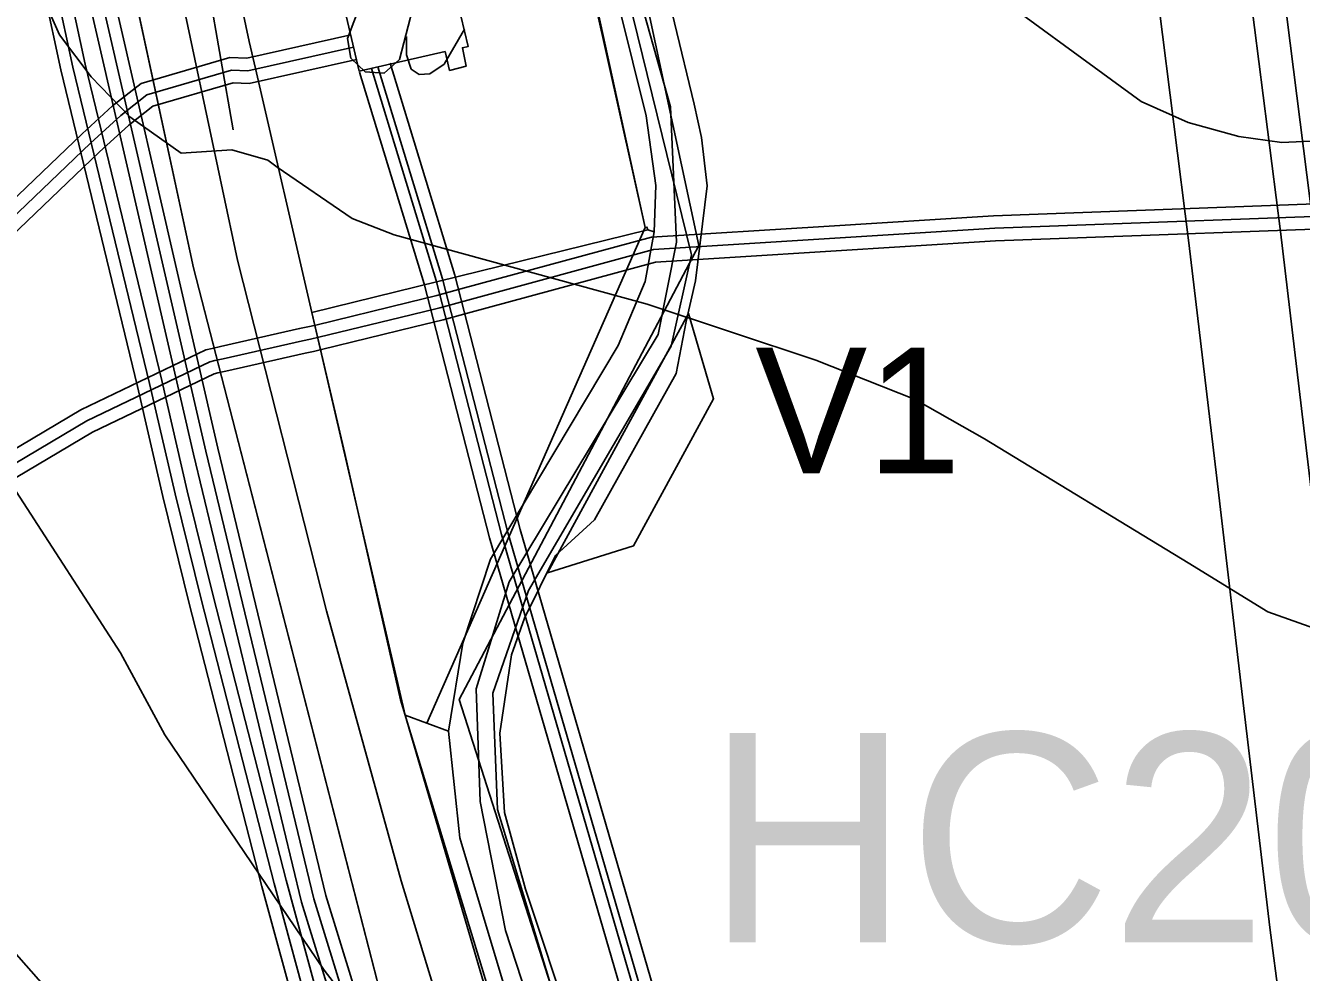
# Model space of a CAD drawing. Extents: x -1900516 to -575031, y -3809306 to -1157387.
# Drawn here: x -578473.4 to -578321, y -1159800 to -1159686.9 of the extents above; entities that cross this region are included whole.
import ezdxf

# ---------------------------------------------------------------- set-up
doc = ezdxf.new("R2010")
doc.units = 0
for name, color, linetype in [('01_DOPRAVA', 7, 'Continuous'), ('01_OBVOD PÚ', 7, 'Continuous'), ('01_PARCELY_NÁVRH_PC', 7, 'Continuous'), ('01_PARCELY_NÁVRH_ŽP', 7, 'Continuous'), ('01_SPRÁV_HRANICE', 7, 'Continuous'), ('01_VRSTEVNICE', 7, 'Continuous'), ('02_KULTURY NÁVRH', 7, 'Continuous'), ('02_KULTURY STAV', 7, 'Continuous'), ('03_PC_NÁVRH', 7, 'Continuous'), ('03_PC_OBJEKTY_NÁVRH', 7, 'Continuous'), ('03_PC_POPIS_NÁVRH', 7, 'Continuous'), ('04_ZPF_OP_ORGAN', 7, 'Continuous'), ('06_ÚSES_IP', 7, 'Continuous'), ('07_ELEKTRO', 7, 'Continuous'), ('07_OCH_P A POPISY TI', 7, 'Continuous'), ('07_PLYNOVOD', 7, 'Continuous'), ('07_SDĚLOVACÍ', 7, 'Continuous'), ('07_VODOVOD', 7, 'Continuous')]:
    doc.layers.add(name, color=color, linetype=linetype)

msp = doc.modelspace()

# ---------------------------------------------------------------- linework, layer by layer
at = {"layer": '01_DOPRAVA'}
msp.add_lwpolyline([(-578381.63, -1159928.58), (-578401.46, -1159875.03), (-578420.6, -1159815.06), (-578428.5, -1159789.11), (-578437.42, -1159756.85), (-578448.07, -1159714.94), (-578458.79, -1159664.27), (-578464.94, -1159637), (-578470.85, -1159592.5), (-578471.3, -1159571.51), (-578470.01, -1159551.67), (-578465.46, -1159519.77), (-578457.24, -1159486.3), (-578448.71, -1159456.76), (-578426.05, -1159403.1), (-578396.47, -1159339.24)], dxfattribs=at)
at = {"layer": '01_OBVOD PÚ'}
msp.add_lwpolyline([(-578388.93, -1159925.8), (-578392.61, -1159915.03), (-578396.23, -1159904.44), (-578399.63, -1159894.5), (-578404.93, -1159879.01), (-578407.27, -1159872.16), (-578409.12, -1159866.76), (-578410.83, -1159861.76), (-578412.45, -1159857.02), (-578414.27, -1159851.71), (-578415.99, -1159846.67), (-578416.93, -1159843.91), (-578417.71, -1159841.61), (-578419.46, -1159836.47), (-578421.17, -1159831.45), (-578426.66, -1159815.4), (-578428.05, -1159811.34), (-578430.69, -1159803.61), (-578453.29, -1159715.87), (-578470.9, -1159634.26), (-578476.39, -1159607.84)], dxfattribs=at)
at = {"layer": '01_PARCELY_NÁVRH_PC'}
for points in [[(-578416.01, -1159598.74), (-578416.21, -1159611.29), (-578415.38, -1159623.34), (-578412.95, -1159639.13), (-578411.48, -1159647.46), (-578408.87, -1159658.9), (-578399.24, -1159697.72), (-578398.09, -1159706.05), (-578398.28, -1159711.57), (-578399.36, -1159717.51), (-578402.59, -1159725.17), (-578417.85, -1159750.67), (-578421.14, -1159760.72), (-578422.86, -1159771.22), (-578421.49, -1159783.94), (-578413.37, -1159811.06), (-578400.39, -1159848.91), (-578364.49, -1159955)], [(-578349.96, -1159979.7), (-578375.35, -1159903.79), (-578394.61, -1159846.99), (-578401.77, -1159825.87), (-578398.92, -1159824.92), (-578399.87, -1159822.08), (-578402.72, -1159823.02), (-578413.64, -1159790.1), (-578416.16, -1159780.94), (-578416.73, -1159771.45), (-578415.34, -1159762.1), (-578413.77, -1159757.71), (-578410.06, -1159750.24), (-578405.4, -1159745.97), (-578395.66, -1159728.5), (-578394.48, -1159722.29), (-578393.34, -1159717.41), (-578391.94, -1159706.08), (-578392.63, -1159700.29), (-578393.52, -1159696.34), (-578402.92, -1159657.44), (-578407.22, -1159638.18), (-578409.92, -1159618.73), (-578410.19, -1159598.92)], [(-578394.48, -1159722.29), (-578395.66, -1159728.5), (-578405.4, -1159745.97)]]:
    msp.add_lwpolyline(points, dxfattribs=at)
at = {"layer": '01_PARCELY_NÁVRH_ŽP'}
msp.add_lwpolyline([(-578408.87, -1159658.9), (-578399.24, -1159697.72), (-578398.09, -1159706.05), (-578398.28, -1159711.57), (-578399.36, -1159717.51), (-578402.59, -1159725.17), (-578417.85, -1159750.67), (-578421.14, -1159760.72), (-578422.86, -1159771.22), (-578428.02, -1159769.3), (-578428.59, -1159767.49), (-578435.25, -1159738.07), (-578439.19, -1159721.22), (-578399.06, -1159711.34), (-578399.15, -1159711.01), (-578399.35, -1159711.06), (-578411.32, -1159657.43)], dxfattribs=at)
at = {"layer": '01_SPRÁV_HRANICE'}
for p, q in [((-578453.29, -1159715.87), (-578470.9, -1159634.26)), ((-578430.69, -1159803.61), (-578453.29, -1159715.87))]:
    msp.add_line(p, q, dxfattribs=at)
at = {"layer": '01_VRSTEVNICE'}
for points in [[(-578292.3, -1159598.56), (-578285.58, -1159635.47), (-578285.02, -1159643.86), (-578285.29, -1159653.72), (-578286.14, -1159659.8), (-578289.78, -1159673.5), (-578291.57, -1159678.1), (-578295.23, -1159683.85), (-578301.52, -1159690.84), (-578309.63, -1159697.27), (-578314.25, -1159699.65), (-578318.22, -1159700.67), (-578323.34, -1159700.91), (-578328.47, -1159700.19), (-578334.52, -1159698.53), (-578340.11, -1159696.01), (-578360.95, -1159680.77)], [(-578473.78, -1159677.98), (-578469.31, -1159688.04), (-578465.53, -1159693.08), (-578460.92, -1159697.83), (-578454.77, -1159702.17), (-578448.71, -1159701.77), (-578444.42, -1159703.01), (-578443.3, -1159703.84), (-578434.35, -1159710), (-578429.32, -1159711.95), (-578399.12, -1159720.2), (-578378.98, -1159726.91), (-578367.12, -1159731.6), (-578358.85, -1159736.28), (-578334.52, -1159751.1), (-578325.01, -1159756.98), (-578310.75, -1159762.01)], [(-578216.51, -1159841.71), (-578224.34, -1159844.78), (-578240, -1159847.72), (-578253.7, -1159847.44), (-578277.2, -1159844.78), (-578308.52, -1159842.55), (-578320.26, -1159840.87), (-578336.76, -1159837.51), (-578351.86, -1159833.46), (-578363.6, -1159829.54), (-578390.45, -1159819.06), (-578418.97, -1159811.09), (-578427.78, -1159812.62), (-578437.71, -1159799.76), (-578456.72, -1159771.66), (-578462.04, -1159761.87), (-578474.48, -1159742.57)], [(-578218.19, -1159916.51), (-578233.85, -1159918.33), (-578263.21, -1159916.93), (-578292.58, -1159912.6), (-578325.85, -1159905.89), (-578370.88, -1159893.44), (-578392.41, -1159885.89), (-578398.28, -1159886.31), (-578403.45, -1159887.57), (-578428.2, -1159853.87), (-578443.58, -1159836.11), (-578466.51, -1159806.89), (-578521.88, -1159744.11)]]:
    msp.add_lwpolyline(points, dxfattribs=at)
at = {"layer": '02_KULTURY NÁVRH'}
for p, q in [((-578398.28, -1159711.57), (-578399.06, -1159711.34)), ((-578399.36, -1159717.51), (-578398.28, -1159711.57)), ((-578402.59, -1159725.17), (-578399.36, -1159717.51)), ((-578434.28, -1159742.34), (-578428.02, -1159769.3))]:
    msp.add_line(p, q, dxfattribs=at)
msp.add_lwpolyline([(-578439.19, -1159721.22), (-578399.06, -1159711.34), (-578398.28, -1159711.57), (-578399.36, -1159717.51), (-578402.59, -1159725.17), (-578417.85, -1159750.67), (-578421.14, -1159760.72), (-578422.86, -1159771.22), (-578428.02, -1159769.3)], close=True, dxfattribs=at)
for points in [[(-578399.06, -1159711.34), (-578439.19, -1159721.22), (-578435.25, -1159738.07), (-578434.28, -1159742.34)], [(-578421.14, -1159760.72), (-578417.85, -1159750.67), (-578402.59, -1159725.17)], [(-578428.02, -1159769.3), (-578422.86, -1159771.22), (-578421.14, -1159760.72)]]:
    msp.add_lwpolyline(points, dxfattribs=at)
at = {"layer": '02_KULTURY STAV'}
for points in [[(-578354.06, -1159993.41), (-578378.84, -1159919.58), (-578391.74, -1159881.28), (-578400.93, -1159856.39), (-578402.31, -1159852.9), (-578416.97, -1159805.72), (-578428.59, -1159767.49), (-578435.25, -1159738.07), (-578439.19, -1159721.22), (-578399.06, -1159711.34), (-578399.15, -1159711.01), (-578399.35, -1159711.06), (-578411.32, -1159657.43), (-578451.99, -1159663.73), (-578453.13, -1159662.15), (-578458.33, -1159637.64), (-578463.95, -1159591.99)], [(-578463.95, -1159591.99), (-578458.33, -1159637.64), (-578453.13, -1159662.15), (-578451.99, -1159663.73), (-578446.66, -1159688.85), (-578445.91, -1159692.06), (-578439.19, -1159721.22), (-578435.25, -1159738.07), (-578428.59, -1159767.49), (-578416.97, -1159805.72), (-578402.31, -1159852.9), (-578400.93, -1159856.39), (-578391.74, -1159881.28), (-578378.84, -1159919.58), (-578354.06, -1159993.41)], [(-578388.93, -1159925.8), (-578392.61, -1159915.03), (-578396.23, -1159904.44), (-578399.63, -1159894.5), (-578404.93, -1159879.01), (-578407.27, -1159872.16), (-578409.12, -1159866.76), (-578410.83, -1159861.76), (-578412.45, -1159857.02), (-578414.27, -1159851.71), (-578415.99, -1159846.67), (-578416.93, -1159843.91), (-578417.71, -1159841.61), (-578419.46, -1159836.47), (-578421.17, -1159831.45), (-578426.66, -1159815.4), (-578428.05, -1159811.34), (-578430.69, -1159803.61), (-578453.29, -1159715.87), (-578470.9, -1159634.26), (-578476.39, -1159607.84)], [(-578427.24, -1159684.14), (-578429.74, -1159683.66), (-578432.24, -1159684.06), (-578433.85, -1159685.67), (-578434.91, -1159688.5), (-578434.5, -1159690.84), (-578432.81, -1159692.45), (-578430.55, -1159692.61), (-578428.69, -1159691), (-578424.58, -1159675.03)], [(-578427.88, -1159688.26), (-578427.88, -1159690.43), (-578427.32, -1159692.13), (-578426.35, -1159692.77), (-578425.06, -1159692.69), (-578423.37, -1159691.56), (-578420.95, -1159687.37)]]:
    msp.add_lwpolyline(points, dxfattribs=at)
for points in [[(-578451.99, -1159663.73), (-578411.32, -1159657.43), (-578399.35, -1159711.06), (-578399.15, -1159711.01), (-578399.06, -1159711.34), (-578439.19, -1159721.22), (-578445.91, -1159692.06), (-578446.66, -1159688.85)], [(-578435.66, -1159683.2), (-578425.38, -1159680.86), (-578425.91, -1159678.75), (-578423.82, -1159678.27), (-578423.39, -1159680.41), (-578422.7, -1159680.25), (-578420.5, -1159689.42), (-578421.18, -1159689.58), (-578420.74, -1159691.78), (-578422.73, -1159692.3), (-578423.25, -1159690.05), (-578433.51, -1159692.39)], [(-578435.66, -1159683.2), (-578433.51, -1159692.39), (-578423.25, -1159690.05), (-578422.73, -1159692.3), (-578420.74, -1159691.78), (-578421.18, -1159689.58), (-578420.5, -1159689.42), (-578422.7, -1159680.25), (-578423.39, -1159680.41), (-578423.82, -1159678.27), (-578425.91, -1159678.75), (-578425.38, -1159680.86)]]:
    msp.add_lwpolyline(points, close=True, dxfattribs=at)
at = {"layer": '03_PC_NÁVRH'}
msp.add_lwpolyline([(-578393.18, -1159440.59), (-578397.25, -1159474.81), (-578402.08, -1159515.53), (-578410.04, -1159566.32), (-578412.65, -1159613.17), (-578407.73, -1159656.21), (-578396.32, -1159696.64), (-578395.6, -1159712.81), (-578397.8, -1159723.82), (-578415.59, -1159753.37), (-578419.53, -1159766.17), (-578419.05, -1159779.62), (-578416.03, -1159795.04), (-578401.25, -1159840.38), (-578392.25, -1159867.48), (-578371.15, -1159929.82)], dxfattribs=at)
at = {"layer": '03_PC_OBJEKTY_NÁVRH'}
msp.add_lwpolyline([(-578412.03, -1159640.28), (-578393.83, -1159714.31), (-578396.24, -1159725.25), (-578413.29, -1159754.4), (-578417.54, -1159766.69), (-578417.01, -1159780.56), (-578410.11, -1159803.26), (-578403.33, -1159824.23)], dxfattribs=at)
msp.add_lwpolyline([(-578394.2, -1159721.34), (-578391.19, -1159731.51), (-578400.75, -1159749.09), (-578411.04, -1159752.32)], close=True, dxfattribs=at)
at = {"layer": '04_ZPF_OP_ORGAN'}
msp.add_lwpolyline([(-578463.95, -1159591.99), (-578461.14, -1159614.82), (-578458.33, -1159637.64), (-578453.13, -1159662.15), (-578410.22, -1159656.5), (-578405.24, -1159655.92), (-578392.96, -1159713.19), (-578421.58, -1159767.43), (-578330.25, -1160052.41)], dxfattribs=at)
msp.add_lwpolyline([(-578463.95, -1159591.99), (-578461.14, -1159614.82), (-578458.33, -1159637.64), (-578453.13, -1159662.15), (-578410.22, -1159656.5), (-578405.24, -1159655.92), (-578392.96, -1159713.19), (-578421.58, -1159767.43), (-578330.25, -1160052.41)], dxfattribs=at)
at = {"layer": '06_ÚSES_IP'}
for points in [[(-578400.5, -1159454.02), (-578408.65, -1159481.83), (-578418.52, -1159575.23), (-578416.79, -1159631.31), (-578399.35, -1159711.06), (-578425.44, -1159770.26)], [(-578428.02, -1159769.3), (-578409.15, -1159833.56), (-578352.43, -1159992.93), (-578324.16, -1160113.72), (-578280.37, -1160343.57), (-578260.56, -1160459.78), (-578225.42, -1160651), (-578201.99, -1160853.76), (-578178.02, -1160994.66), (-578121.61, -1161239.69)]]:
    msp.add_lwpolyline(points, dxfattribs=at)
at = {"layer": '07_ELEKTRO'}
msp.add_lwpolyline([(-578448.58, -1159699.4), (-578458.87, -1159640.28), (-578469.15, -1159581.17), (-578459.4, -1159516.91), (-578440.8, -1159454.63), (-578413.71, -1159395.54)], dxfattribs=at)
at = {"layer": '07_OCH_P A POPISY TI'}
for p, q in [((-578338.02, -1159684.54), (-578334.42, -1159712.88)), ((-578334.42, -1159712.88), (-578332.75, -1159726.94)), ((-578332.75, -1159726.94), (-578331.08, -1159741)), ((-578331.08, -1159741), (-578327.92, -1159767.83)), ((-578327.92, -1159767.83), (-578324.77, -1159794.66)), ((-578324.77, -1159794.66), (-578321.16, -1159822.32))]:
    msp.add_line(p, q, dxfattribs=at)
for points in [[(-578367.69, -1159996.88), (-578414.33, -1159866), (-578437.49, -1159790.84), (-578450.4, -1159737.43), (-578467.33, -1159663.94), (-578449.26, -1159659.77), (-578459, -1159611.37), (-578459.82, -1159581.79), (-578454.27, -1159531.8), (-578447.61, -1159500.15), (-578436.5, -1159459.59), (-578420.65, -1159419.22), (-578411.21, -1159397.99), (-578399.15, -1159370.05), (-578388.72, -1159374.42), (-578381.25, -1159359.41), (-578358.96, -1159279.73), (-578358.83, -1159278.83), (-578355.41, -1159250.74), (-578360.53, -1159217.28), (-578361.43, -1159211.35), (-578361.8, -1159208.93), (-578366.18, -1159208.35)], [(-578370.52, -1159997.89), (-578417.17, -1159866.94), (-578440.39, -1159791.63), (-578453.31, -1159738.12), (-578470.92, -1159661.69), (-578452.78, -1159657.5), (-578461.99, -1159611.71), (-578462.83, -1159581.66), (-578457.24, -1159531.33), (-578450.53, -1159499.45), (-578439.35, -1159458.64), (-578423.42, -1159418.06), (-578413.95, -1159396.79), (-578400.73, -1159366.13), (-578390.16, -1159370.57), (-578384.06, -1159358.33), (-578361.9, -1159279.11), (-578361.8, -1159278.43), (-578358.44, -1159250.79), (-578363.49, -1159217.74), (-578364.4, -1159211.81), (-578364.43, -1159211.61), (-578366.58, -1159211.33)], [(-578293.45, -1159956.59), (-578299.78, -1159903.98), (-578306.64, -1159848.59), (-578313.85, -1159793.3), (-578320.15, -1159739.71), (-578323.5, -1159711.54), (-578330.72, -1159654.65), (-578339.5, -1159598.62), (-578350.86, -1159541.59), (-578362.86, -1159486.6), (-578374.87, -1159432.51), (-578384.66, -1159387.54), (-578398.62, -1159368.97), (-578397.23, -1159364.06), (-578396.99, -1159363.22), (-578396.66, -1159362.06), (-578396.47, -1159361.32)], [(-578477.97, -1159637.55), (-578472.94, -1159661.65), (-578470.14, -1159673.38), (-578466.24, -1159691.56), (-578457.09, -1159729.33), (-578454.05, -1159742.5), (-578450.91, -1159755.23), (-578442.23, -1159789.02), (-578437.64, -1159805.87), (-578432.24, -1159824.11), (-578427.26, -1159839.83), (-578423.63, -1159850.98), (-578418.2, -1159867.01), (-578409.97, -1159891.56), (-578400.82, -1159916.29), (-578391.89, -1159940.09)], [(-578475.86, -1159662.31), (-578473.06, -1159674.04), (-578469.16, -1159692.22), (-578460.01, -1159730.03), (-578456.97, -1159743.2), (-578453.81, -1159755.97), (-578445.13, -1159789.78), (-578440.52, -1159806.69), (-578435.1, -1159824.99), (-578430.12, -1159840.75), (-578426.47, -1159851.92), (-578421.04, -1159867.97), (-578412.79, -1159892.56), (-578403.64, -1159917.33), (-578394.71, -1159941.13)], [(-578434.51, -1159688.06), (-578446.95, -1159690.84), (-578448.95, -1159690.77), (-578459.57, -1159693.84), (-578462.97, -1159696.54), (-578466.62, -1159699.87), (-578477.16, -1159709.95), (-578538.89, -1159768.77), (-578953.54, -1160367.08)], [(-578433.85, -1159690.99), (-578446.66, -1159693.85), (-578448.58, -1159693.79), (-578458.17, -1159696.55), (-578461.02, -1159698.82), (-578464.58, -1159702.06), (-578475.09, -1159712.12), (-578536.6, -1159770.73), (-578951.08, -1160368.79)], [(-578429.83, -1159691.44), (-578422.1, -1159716.77), (-578414.3, -1159747.11), (-578323.75, -1160058.56), (-578225.81, -1160599.97), (-578188.13, -1160904.5)], [(-578433.48, -1159692.49), (-578425.76, -1159717.8), (-578417.97, -1159748.11), (-578327.45, -1160059.43), (-578229.56, -1160600.54), (-578192.57, -1160901.22)], [(-578398.61, -1159712.21), (-578378.01, -1159710.93), (-578357.76, -1159709.66), (-578307.59, -1159707.8), (-578257.72, -1159705.95), (-578207.75, -1159704), (-578186.05, -1159703.75), (-578157.26, -1159701.9), (-578114.64, -1159700.72), (-578064.34, -1159698.46)], [(-578398.11, -1159715.18), (-578377.82, -1159713.92), (-578357.52, -1159712.65), (-578307.57, -1159710.8), (-578257.61, -1159708.95), (-578207.67, -1159707), (-578185.94, -1159706.75), (-578157.12, -1159704.9), (-578135.83, -1159704.31), (-578114.53, -1159703.72), (-578064.18, -1159701.46)], [(-578451.84, -1159725.67), (-578451.07, -1159725.49), (-578450.09, -1159725.27), (-578443.26, -1159723.73), (-578440.63, -1159723.14), (-578439.65, -1159722.92), (-578438.69, -1159722.71), (-578427.66, -1159720.02), (-578424.25, -1159719.18), (-578421.37, -1159718.4), (-578398.61, -1159712.21)], [(-578450.85, -1159728.52), (-578450.41, -1159728.42), (-578449.43, -1159728.2), (-578442.6, -1159726.66), (-578439.97, -1159726.07), (-578438.99, -1159725.85), (-578438.01, -1159725.63), (-578426.95, -1159722.93), (-578423.5, -1159722.09), (-578420.58, -1159721.29), (-578398.11, -1159715.18)], [(-578648.85, -1159857.18), (-578614.5, -1159810.01), (-578610.3, -1159807.65), (-578596.32, -1159815.32), (-578595.21, -1159815.93), (-578589.09, -1159819.18), (-578587.99, -1159819.77), (-578587.07, -1159820.25), (-578582.58, -1159822.48), (-578550.95, -1159779.85), (-578540.28, -1159773.51), (-578495.88, -1159750.11), (-578466.77, -1159732.84), (-578451.84, -1159725.67)], [(-578646.42, -1159858.95), (-578612.46, -1159812.31), (-578610.28, -1159811.08), (-578597.76, -1159817.95), (-578596.63, -1159818.57), (-578590.49, -1159821.83), (-578589.39, -1159822.42), (-578588.44, -1159822.92), (-578581.67, -1159826.28), (-578548.9, -1159782.12), (-578538.81, -1159776.13), (-578494.42, -1159752.73), (-578465.35, -1159735.49), (-578450.85, -1159728.52)]]:
    msp.add_lwpolyline(points, dxfattribs=at)
at = {"layer": '07_PLYNOVOD'}
msp.add_lwpolyline([(-578289.48, -1159956.11), (-578295.81, -1159903.5), (-578302.67, -1159848.09), (-578309.88, -1159792.81), (-578316.18, -1159739.24), (-578319.53, -1159711.05), (-578326.76, -1159654.09), (-578335.56, -1159597.92), (-578346.94, -1159540.77), (-578358.95, -1159485.74), (-578370.96, -1159431.65), (-578380.94, -1159385.83), (-578394.23, -1159368.15), (-578393.38, -1159365.15), (-578393.14, -1159364.31), (-578392.8, -1159363.1), (-578392.6, -1159362.33)], dxfattribs=at)
at = {"layer": '07_SDĚLOVACÍ'}
for points in [[(-578369.1, -1159997.39), (-578415.75, -1159866.47), (-578438.94, -1159791.24), (-578451.85, -1159737.77), (-578469.12, -1159662.81), (-578451.02, -1159658.63), (-578460.49, -1159611.54), (-578461.33, -1159581.73), (-578455.76, -1159531.57), (-578449.07, -1159499.8), (-578437.93, -1159459.12), (-578422.04, -1159418.64), (-578412.58, -1159397.39), (-578399.94, -1159368.09), (-578389.44, -1159372.49), (-578382.66, -1159358.87), (-578360.43, -1159279.42), (-578360.31, -1159278.63), (-578356.93, -1159250.77), (-578362.01, -1159217.51), (-578362.92, -1159211.58), (-578363.12, -1159210.27), (-578366.38, -1159209.84)], [(-578474.4, -1159661.98), (-578471.6, -1159673.71), (-578467.7, -1159691.89), (-578458.55, -1159729.68), (-578455.51, -1159742.85), (-578452.36, -1159755.6), (-578443.68, -1159789.4), (-578439.08, -1159806.28), (-578433.67, -1159824.55), (-578428.69, -1159840.29), (-578425.05, -1159851.45), (-578419.62, -1159867.49), (-578411.38, -1159892.06), (-578402.23, -1159916.81), (-578393.3, -1159940.61)], [(-578398.35, -1159713.69), (-578357.6, -1159711.15), (-578307.63, -1159709.3), (-578257.67, -1159707.45), (-578207.71, -1159705.5), (-578186, -1159705.25), (-578157.19, -1159703.4), (-578114.58, -1159702.22), (-578064.26, -1159699.97)], [(-578451.35, -1159727.09), (-578450.74, -1159726.96), (-578449.76, -1159726.74), (-578442.93, -1159725.2), (-578440.3, -1159724.6), (-578439.32, -1159724.39), (-578438.35, -1159724.17), (-578427.3, -1159721.47), (-578423.87, -1159720.64), (-578420.98, -1159719.85), (-578398.35, -1159713.69)], [(-578647.64, -1159858.06), (-578613.48, -1159811.16), (-578610.29, -1159809.36), (-578597.04, -1159816.64), (-578595.92, -1159817.25), (-578589.79, -1159820.51), (-578588.69, -1159821.09), (-578587.76, -1159821.59), (-578582.12, -1159824.38), (-578549.93, -1159780.99), (-578539.55, -1159774.82), (-578495.15, -1159751.42), (-578466.06, -1159734.16), (-578451.35, -1159727.09)]]:
    msp.add_lwpolyline(points, dxfattribs=at)
at = {"layer": '07_VODOVOD'}
for points in [[(-578434.18, -1159689.53), (-578446.81, -1159692.34), (-578448.77, -1159692.28), (-578458.87, -1159695.2), (-578461.99, -1159697.68), (-578465.6, -1159700.97), (-578476.12, -1159711.04), (-578537.74, -1159769.75), (-578722.16, -1160035.84), (-578919.4, -1160320.45), (-578952.31, -1160367.93)], [(-578432.05, -1159692.05), (-578424.32, -1159717.4), (-578416.52, -1159747.72), (-578325.99, -1160059.09), (-578228.08, -1160600.32), (-578190.9, -1160902.47)], [(-578431.27, -1159691.87), (-578423.55, -1159717.18), (-578415.75, -1159747.5), (-578325.21, -1160058.91), (-578227.29, -1160600.2), (-578189.79, -1160903.28)]]:
    msp.add_lwpolyline(points, dxfattribs=at)

# ---------------------------------------------------------------- texts
at = {"layer": '03_PC_OBJEKTY_NÁVRH'}
msp.add_text('V1', height=15, dxfattribs=at).set_placement((-578386.21, -1159740.42))
at = {"layer": '03_PC_POPIS_NÁVRH'}
msp.add_text('HC20', height=25, dxfattribs=at).set_placement((-578392.02, -1159796.44))

doc.saveas('drawing.dxf')
